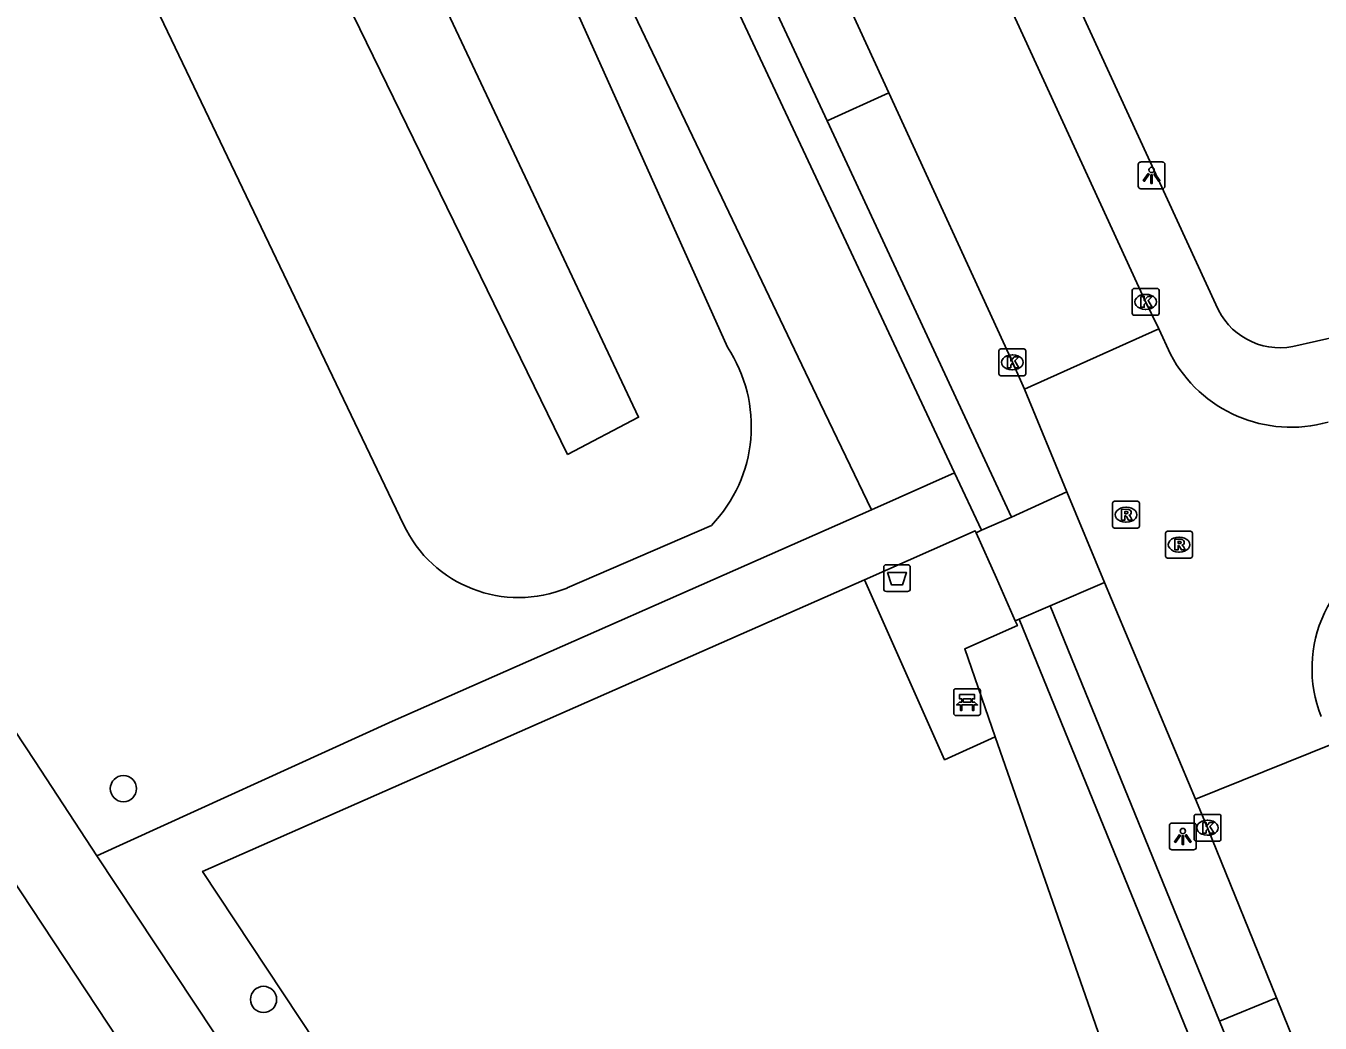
# Model space of a CAD drawing. Extents: x 160037 to 160839, y 385326 to 386441.
# Drawn here: x 160608.21 to 160656.46, y 385706.97 to 385744.15 of the extents above; entities that cross this region are included whole.
import ezdxf

# ---------------------------------------------------------------- set-up
doc = ezdxf.new("R2010")
doc.units = 0
for name, color, linetype in [('IMGEO_Afvalbak', 7, 'Continuous'), ('IMGEO_Bank', 7, 'Continuous'), ('IMGEO_Boom', 7, 'Continuous'), ('IMGEO_Groenvoorziening', 7, 'Continuous'), ('IMGEO_Hek', 7, 'Continuous'), ('IMGEO_Kolk', 7, 'Continuous'), ('IMGEO_Lichtpunt', 7, 'Continuous'), ('IMGEO_Rijbaan_lokaal_open', 7, 'Continuous'), ('IMGEO_Rioolput', 7, 'Continuous'), ('IMGEO_Voetpad_halfverhard', 7, 'Continuous'), ('IMGEO_Voetpad_open', 7, 'Continuous'), ('IMGEO_Waterloop', 7, 'Continuous')]:
    doc.layers.add(name, color=color, linetype=linetype)

msp = doc.modelspace()

# ---------------------------------------------------------------- linework, layer by layer
at = {"layer": 'IMGEO_Afvalbak'}
for p, q in [((160640.189, 385723.16), (160640.189, 385723.96)), ((160640.189, 385723.96), (160640.189, 385723.16)), ((160640.289, 385724.06), (160641.079, 385724.06)), ((160641.079, 385724.06), (160640.289, 385724.06)), ((160641.179, 385723.96), (160641.179, 385723.16)), ((160641.179, 385723.16), (160641.179, 385723.96)), ((160641.079, 385723.06), (160640.289, 385723.06)), ((160640.289, 385723.06), (160641.079, 385723.06))]:
    msp.add_line(p, q, dxfattribs=at)
msp.add_lwpolyline([(160640.332, 385723.774), (160641.036, 385723.774), (160640.887, 385723.304), (160640.481, 385723.304), (160640.332, 385723.774)], dxfattribs=at)
for centre, start, end in [((160640.289, 385723.96), 90, 180), ((160640.289, 385723.96), 90, 180), ((160641.079, 385723.96), 0, 90), ((160641.079, 385723.96), 360, 90), ((160640.289, 385723.16), 180, 270), ((160640.289, 385723.16), 180, 270), ((160641.079, 385723.16), 270, 0), ((160641.079, 385723.16), 270, 0)]:
    msp.add_arc(centre, 0.1, start, end, dxfattribs=at)
at = {"layer": 'IMGEO_Bank'}
for p, q in [((160642.8, 385718.512), (160642.8, 385719.353)), ((160642.8, 385719.353), (160642.8, 385718.512)), ((160642.875, 385719.437), (160643.716, 385719.437)), ((160643.716, 385719.437), (160642.875, 385719.437)), ((160643.8, 385719.362), (160643.8, 385718.521)), ((160643.8, 385718.521), (160643.8, 385719.362)), ((160643.497, 385718.835), (160643.104, 385718.835)), ((160643.109, 385718.943), (160643.109, 385719.049)), ((160643.153, 385719.049), (160643.153, 385718.943)), ((160643.441, 385719.055), (160643.159, 385719.055)), ((160643.159, 385718.937), (160643.441, 385718.937)), ((160643.447, 385718.943), (160643.447, 385719.049)), ((160643.491, 385719.049), (160643.491, 385718.943)), ((160643.725, 385718.437), (160642.884, 385718.437)), ((160642.884, 385718.437), (160643.725, 385718.437))]:
    msp.add_line(p, q, dxfattribs=at)
for points in [[(160643.103, 385719.055), (160643.017, 385719.055), (160643.017, 385719.216), (160643.58, 385719.216), (160643.58, 385719.055), (160643.497, 385719.055)], [(160643.047, 385718.835), (160642.905, 385718.835), (160643.017, 385718.937), (160643.103, 385718.937)], [(160643.097, 385718.828), (160643.097, 385718.621), (160643.054, 385718.621), (160643.054, 385718.828)], [(160643.497, 385718.937), (160643.58, 385718.937), (160643.692, 385718.835), (160643.553, 385718.835)], [(160643.547, 385718.828), (160643.547, 385718.621), (160643.503, 385718.621), (160643.503, 385718.828)]]:
    msp.add_lwpolyline(points, dxfattribs=at)
for centre, radius, start, end in [((160642.878, 385719.359), 0.0779, 92.4484, 184.2845), ((160642.878, 385719.359), 0.0779, 92.4484, 184.2845), ((160643.722, 385719.359), 0.0779, 2.4484, 94.2845), ((160643.722, 385719.359), 0.0779, 2.4484, 94.2845), ((160643.047, 385718.828), 0.00671, 2.8957, 87.1043), ((160643.104, 385718.828), 0.00671, 92.8957, 177.1043), ((160643.102, 385719.048), 0.00671, 2.8957, 87.1043), ((160643.102, 385718.944), 0.00671, 272.8957, 357.1043), ((160643.159, 385719.048), 0.00671, 92.8957, 177.1043), ((160643.159, 385718.944), 0.00671, 182.8957, 267.1043), ((160643.441, 385719.048), 0.00671, 2.8957, 87.1043), ((160643.441, 385718.944), 0.00671, 272.8957, 357.1043), ((160643.498, 385719.048), 0.00671, 92.8957, 177.1043), ((160643.498, 385718.944), 0.00671, 182.8957, 267.1043), ((160643.496, 385718.828), 0.00671, 2.8957, 87.1043), ((160643.553, 385718.828), 0.00671, 92.8957, 177.1043), ((160642.878, 385718.515), 0.0779, 182.4484, 274.2845), ((160642.878, 385718.515), 0.0779, 182.4484, 274.2845), ((160643.722, 385718.515), 0.0779, 272.4484, 4.2845), ((160643.722, 385718.515), 0.0779, 272.4484, 4.2845)]:
    msp.add_arc(centre, radius, start, end, dxfattribs=at)
at = {"layer": 'IMGEO_Boom'}
for centre in [(160611.843, 385715.71), (160617.067, 385707.852)]:
    msp.add_circle(centre, 0.489, dxfattribs=at)
at = {"layer": 'IMGEO_Groenvoorziening'}
for points in [[(160639.731, 385726.111), (160637.822, 385730.081), (160628.303, 385750), (160622.794, 385761.817), (160616.833, 385761.444), (160616.025, 385761.518), (160615.504, 385761.708), (160615.034, 385762.002), (160614.469, 385762.609), (160608.419, 385771.595), (160606.504, 385773.97), (160603.801, 385778.112)], [(160634.36, 385732.17), (160623.797, 385755.709)], [(160612.648, 385745.696), (160622.286, 385725.557)], [(160638.077, 385740.604), (160640.376, 385741.653)], [(160639.731, 385726.111), (160642.831, 385727.48)], [(160610.848, 385713.211), (160621.871, 385718.226), (160639.731, 385726.111)], [(160628.384, 385723.191), (160633.766, 385725.526)], [(160643.637, 385725.247), (160643.605, 385725.319), (160639.472, 385723.498)], [(160653.413, 385654.556), (160653.293, 385654.475), (160614.792, 385712.624), (160639.472, 385723.498)], [(160639.472, 385723.498), (160642.458, 385716.786), (160644.352, 385717.646)], [(160644.352, 385717.646), (160643.212, 385720.92), (160645.176, 385721.79), (160645.095, 385721.972)], [(160644.352, 385717.646), (160650.054, 385701.285), (160658.784, 385679.044), (160664.517, 385665.217), (160661.711, 385663.365)], [(160654.83, 385707.907), (160652.716, 385707.042)]]:
    msp.add_lwpolyline(points, dxfattribs=at)
for centre, radius, start, end in [((160629.932, 385729.217), 5.322, 316.084, 33.6982), ((160626.581, 385727.585), 4.75, 205.2784, 292.3095)]:
    msp.add_arc(centre, radius, start, end, dxfattribs=at)
at = {"layer": 'IMGEO_Hek'}
for points in [[(160639.472, 385723.498), (160643.605, 385725.319)], [(160653.293, 385654.475), (160614.792, 385712.624), (160639.472, 385723.498)], [(160645.176, 385721.79), (160643.212, 385720.92), (160644.352, 385717.646)], [(160644.352, 385717.646), (160650.054, 385701.285), (160658.784, 385679.044), (160664.517, 385665.217)]]:
    msp.add_lwpolyline(points, dxfattribs=at)
at = {"layer": 'IMGEO_Kolk'}
for p, q in [((160649.458, 385733.433), (160649.458, 385734.285)), ((160649.533, 385734.359), (160650.385, 385734.359)), ((160649.946, 385734.139), (160649.971, 385734.139)), ((160650.459, 385734.285), (160650.459, 385733.433)), ((160650.385, 385733.359), (160649.533, 385733.359)), ((160649.969, 385733.579), (160649.944, 385733.579)), ((160644.486, 385731.179), (160644.486, 385732.031)), ((160644.561, 385732.105), (160645.413, 385732.105)), ((160644.974, 385731.885), (160644.999, 385731.885)), ((160645.487, 385732.031), (160645.487, 385731.179)), ((160644.997, 385731.325), (160644.972, 385731.325)), ((160645.413, 385731.105), (160644.561, 385731.105)), ((160651.763, 385713.826), (160651.763, 385714.678)), ((160651.838, 385714.752), (160652.69, 385714.752)), ((160652.251, 385714.532), (160652.276, 385714.532)), ((160652.764, 385714.678), (160652.764, 385713.826)), ((160652.274, 385713.972), (160652.249, 385713.972)), ((160652.69, 385713.752), (160651.838, 385713.752))]:
    msp.add_line(p, q, dxfattribs=at)
for points in [[(160649.458, 385733.433), (160649.458, 385734.285)], [(160649.533, 385734.359), (160650.385, 385734.359)], [(160650.459, 385734.285), (160650.459, 385733.433)], [(160649.779, 385734.059), (160649.902, 385734.059), (160649.902, 385733.908), (160650.032, 385734.059), (160650.196, 385734.059), (160650.05, 385733.908), (160650.203, 385733.659), (160650.051, 385733.659), (160649.966, 385733.823), (160649.902, 385733.756), (160649.902, 385733.659), (160649.779, 385733.659), (160649.779, 385734.059)], [(160650.385, 385733.359), (160649.533, 385733.359)], [(160644.486, 385731.179), (160644.486, 385732.031)], [(160644.561, 385732.105), (160645.413, 385732.105)], [(160644.807, 385731.805), (160644.93, 385731.805), (160644.93, 385731.654), (160645.06, 385731.805), (160645.224, 385731.805), (160645.078, 385731.654), (160645.231, 385731.405), (160645.079, 385731.405), (160644.994, 385731.569), (160644.93, 385731.502), (160644.93, 385731.405), (160644.807, 385731.405), (160644.807, 385731.805)], [(160645.487, 385732.031), (160645.487, 385731.179)], [(160645.413, 385731.105), (160644.561, 385731.105)], [(160651.763, 385713.826), (160651.763, 385714.678)], [(160651.838, 385714.752), (160652.69, 385714.752)], [(160652.084, 385714.452), (160652.207, 385714.452), (160652.207, 385714.301), (160652.337, 385714.452), (160652.501, 385714.452), (160652.355, 385714.301), (160652.508, 385714.052), (160652.356, 385714.052), (160652.271, 385714.216), (160652.207, 385714.149), (160652.207, 385714.052), (160652.084, 385714.052), (160652.084, 385714.452)], [(160652.764, 385714.678), (160652.764, 385713.826)], [(160652.69, 385713.752), (160651.838, 385713.752)]]:
    msp.add_lwpolyline(points, dxfattribs=at)
for centre, start, end in [((160649.535, 385734.283), 91.552, 178.448), ((160649.535, 385734.283), 91.552, 178.448), ((160650.383, 385734.283), 1.552, 88.448), ((160650.383, 385734.283), 1.552, 88.448), ((160649.535, 385733.435), 181.552, 268.448), ((160649.535, 385733.435), 181.552, 268.448), ((160650.383, 385733.435), 271.552, 358.448), ((160650.383, 385733.435), 271.552, 358.448), ((160644.563, 385732.029), 91.552, 178.448), ((160644.563, 385732.029), 91.552, 178.448), ((160645.411, 385732.029), 1.552, 88.448), ((160645.411, 385732.029), 1.552, 88.448), ((160644.563, 385731.181), 181.552, 268.448), ((160644.563, 385731.181), 181.552, 268.448), ((160645.411, 385731.181), 271.552, 358.448), ((160645.411, 385731.181), 271.552, 358.448), ((160651.84, 385714.676), 91.552, 178.448), ((160651.84, 385714.676), 91.552, 178.448), ((160652.688, 385714.676), 1.552, 88.448), ((160652.688, 385714.676), 1.552, 88.448), ((160651.84, 385713.828), 181.552, 268.448), ((160651.84, 385713.828), 181.552, 268.448), ((160652.688, 385713.828), 271.552, 358.448), ((160652.688, 385713.828), 271.552, 358.448)]:
    msp.add_arc(centre, 0.0765, start, end, dxfattribs=at)
for centre, major_axis, ratio, start_param, end_param in [((160649.945, 385733.859), (-0.387, 0.002), 0.722429, 4.712389, 7.853982), ((160649.97, 385733.859), (-0.39, 0.002), 0.717154, 1.570796, 4.712389), ((160644.973, 385731.605), (-0.387, 0.002), 0.722429, 4.712389, 7.853982), ((160644.998, 385731.605), (-0.39, 0.002), 0.717154, 1.570796, 4.712389), ((160652.25, 385714.252), (-0.387, 0.002), 0.722429, 4.712389, 7.853982), ((160652.275, 385714.252), (-0.39, 0.002), 0.717154, 1.570796, 4.712389)]:
    msp.add_ellipse(centre, major_axis=major_axis, ratio=ratio, start_param=start_param, end_param=end_param, dxfattribs=at)
at = {"layer": 'IMGEO_Lichtpunt'}
for p, q in [((160649.679, 385738.978), (160649.679, 385738.171)), ((160649.679, 385738.978), (160649.679, 385738.171)), ((160650.581, 385739.073), (160649.773, 385739.073)), ((160650.581, 385739.073), (160649.773, 385739.073)), ((160650.675, 385738.171), (160650.675, 385738.978)), ((160650.675, 385738.171), (160650.675, 385738.978)), ((160649.773, 385738.077), (160650.581, 385738.077)), ((160649.773, 385738.077), (160650.581, 385738.077)), ((160650.845, 385714.332), (160650.845, 385713.525)), ((160650.845, 385714.332), (160650.845, 385713.525)), ((160651.747, 385714.427), (160650.939, 385714.427)), ((160651.747, 385714.427), (160650.939, 385714.427)), ((160651.841, 385713.525), (160651.841, 385714.332)), ((160651.841, 385713.525), (160651.841, 385714.332)), ((160650.939, 385713.431), (160651.747, 385713.431)), ((160650.939, 385713.431), (160651.747, 385713.431))]:
    msp.add_line(p, q, dxfattribs=at)
for points in [[(160650.053, 385738.642), (160650.092, 385738.614), (160649.904, 385738.352), (160649.866, 385738.379), (160650.053, 385738.642)], [(160650.155, 385738.594), (160650.202, 385738.594), (160650.202, 385738.272), (160650.155, 385738.272), (160650.155, 385738.594)], [(160650.265, 385738.614), (160650.303, 385738.641), (160650.49, 385738.379), (160650.451, 385738.351), (160650.265, 385738.614)], [(160651.219, 385713.996), (160651.258, 385713.968), (160651.07, 385713.706), (160651.032, 385713.733), (160651.219, 385713.996)], [(160651.321, 385713.948), (160651.368, 385713.948), (160651.368, 385713.626), (160651.321, 385713.626), (160651.321, 385713.948)], [(160651.431, 385713.968), (160651.469, 385713.995), (160651.656, 385713.733), (160651.617, 385713.705), (160651.431, 385713.968)]]:
    msp.add_lwpolyline(points, dxfattribs=at)
for centre in [(160650.178, 385738.776), (160651.344, 385714.13)]:
    msp.add_circle(centre, 0.0994, dxfattribs=at)
for centre, start, end in [((160649.773, 385738.978), 90, 180), ((160649.773, 385738.978), 90, 180), ((160650.581, 385738.978), 0, 90), ((160650.581, 385738.978), 0, 90), ((160649.773, 385738.171), 180, 270), ((160649.773, 385738.171), 180, 270), ((160650.581, 385738.171), 270, 0), ((160650.581, 385738.171), 270, 360), ((160650.939, 385714.332), 90, 180), ((160650.939, 385714.332), 90, 180), ((160651.747, 385714.332), 0, 90), ((160651.747, 385714.332), 0, 90), ((160650.939, 385713.525), 180, 270), ((160650.939, 385713.525), 180, 270), ((160651.747, 385713.525), 270, 0), ((160651.747, 385713.525), 270, 360)]:
    msp.add_arc(centre, 0.0946, start, end, dxfattribs=at)
at = {"layer": 'IMGEO_Rijbaan_lokaal_open'}
for points in [[(160650.45, 385732.858), (160649.918, 385733.946), (160635.246, 385765.866), (160628.802, 385779.787), (160621.033, 385796.572), (160620.07, 385798.64)], [(160640.376, 385741.653), (160635.598, 385752.067), (160624.04, 385776.996), (160620.234, 385785.144)], [(160640.376, 385741.653), (160644.987, 385731.605), (160645.434, 385730.609)], [(160645.434, 385730.609), (160650.45, 385732.858)], [(160650.887, 385731.903), (160650.45, 385732.858)], [(160647.023, 385726.77), (160645.434, 385730.609)], [(160647.023, 385726.77), (160648.425, 385723.394)], [(160651.821, 385715.317), (160648.425, 385723.394)], [(160656.937, 385717.386), (160651.821, 385715.317)], [(160651.821, 385715.317), (160652.264, 385714.252), (160654.83, 385707.907)], [(160654.83, 385707.907), (160658.086, 385699.854), (160663.493, 385686.466), (160669.678, 385671.204), (160673.4, 385662.011)]]:
    msp.add_lwpolyline(points, dxfattribs=at)
for centre, radius, start, end in [((160655.381, 385734.256), 5.073, 207.6384, 285.7667), ((160661.031, 385720.19), 4.872, 108.2231, 201.4763)]:
    msp.add_arc(centre, radius, start, end, dxfattribs=at)
at = {"layer": 'IMGEO_Rioolput'}
for p, q in [((160648.799, 385726.424), (160649.651, 385726.424)), ((160648.724, 385725.498), (160648.724, 385726.35)), ((160649.212, 385726.204), (160649.237, 385726.204)), ((160649.725, 385726.35), (160649.725, 385725.498)), ((160649.651, 385725.424), (160648.799, 385725.424)), ((160649.235, 385725.644), (160649.21, 385725.644)), ((160650.702, 385724.382), (160650.702, 385725.234)), ((160650.777, 385725.308), (160651.629, 385725.308)), ((160651.19, 385725.088), (160651.215, 385725.088)), ((160651.703, 385725.234), (160651.703, 385724.382)), ((160651.213, 385724.528), (160651.188, 385724.528)), ((160651.629, 385724.308), (160650.777, 385724.308))]:
    msp.add_line(p, q, dxfattribs=at)
for points in [[(160648.799, 385726.424), (160649.651, 385726.424)], [(160648.724, 385725.498), (160648.724, 385726.35)], [(160649.313, 385726.122), (160649.061, 385726.124), (160649.061, 385725.724)], [(160649.061, 385725.724), (160649.185, 385725.724), (160649.185, 385725.886), (160649.196, 385725.886)], [(160649.239, 385726.043), (160649.185, 385726.043), (160649.185, 385725.962)], [(160649.185, 385725.962), (160649.237, 385725.962)], [(160649.725, 385726.35), (160649.725, 385725.498)], [(160649.651, 385725.424), (160648.799, 385725.424)], [(160649.243, 385725.857), (160649.314, 385725.724), (160649.454, 385725.724), (160649.389, 385725.85)], [(160650.702, 385724.382), (160650.702, 385725.234)], [(160650.777, 385725.308), (160651.629, 385725.308)], [(160651.291, 385725.006), (160651.039, 385725.008), (160651.039, 385724.608)], [(160651.217, 385724.927), (160651.163, 385724.927), (160651.163, 385724.846)], [(160651.703, 385725.234), (160651.703, 385724.382)], [(160651.039, 385724.608), (160651.163, 385724.608), (160651.163, 385724.77), (160651.174, 385724.77)], [(160651.163, 385724.846), (160651.215, 385724.846)], [(160651.221, 385724.741), (160651.292, 385724.608), (160651.432, 385724.608), (160651.367, 385724.734)], [(160651.629, 385724.308), (160650.777, 385724.308)]]:
    msp.add_lwpolyline(points, dxfattribs=at)
for centre, radius, start, end in [((160648.801, 385726.348), 0.0765, 91.552, 178.448), ((160648.801, 385726.348), 0.0765, 91.552, 178.448), ((160649.649, 385726.348), 0.0765, 1.552, 88.448), ((160649.649, 385726.348), 0.0765, 1.552, 88.448), ((160649.195, 385725.833), 0.0533, 26.0293, 88.6989), ((160649.221, 385726.151), 0.19, 274.7715, 282.9687), ((160649.245, 385725.947), 0.0964, 77.0061, 93.1865), ((160649.259, 385726.004), 0.0378, 276.6634, 79.6772), ((160649.312, 385726.012), 0.109, 350.3612, 89.416), ((160649.31, 385726.012), 0.112, 277.5842, 350.9817), ((160649.294, 385725.797), 0.108, 29.5134, 73.7905), ((160648.801, 385725.5), 0.0765, 181.552, 268.448), ((160648.801, 385725.5), 0.0765, 181.552, 268.448), ((160649.649, 385725.5), 0.0765, 271.552, 358.448), ((160649.649, 385725.5), 0.0765, 271.552, 358.448), ((160650.779, 385725.232), 0.0765, 91.552, 178.448), ((160650.779, 385725.232), 0.0765, 91.552, 178.448), ((160651.223, 385724.831), 0.0964, 77.0061, 93.1865), ((160651.237, 385724.888), 0.0378, 276.6634, 79.6772), ((160651.29, 385724.896), 0.109, 350.3612, 89.416), ((160651.627, 385725.232), 0.0765, 1.552, 88.448), ((160651.627, 385725.232), 0.0765, 1.552, 88.448), ((160651.173, 385724.717), 0.0533, 26.0293, 88.6989), ((160651.199, 385725.035), 0.19, 274.7715, 282.9687), ((160651.288, 385724.896), 0.112, 277.5842, 350.9817), ((160651.272, 385724.681), 0.108, 29.5134, 73.7905), ((160650.779, 385724.384), 0.0765, 181.552, 268.448), ((160650.779, 385724.384), 0.0765, 181.552, 268.448), ((160651.627, 385724.384), 0.0765, 271.552, 358.448), ((160651.627, 385724.384), 0.0765, 271.552, 358.448)]:
    msp.add_arc(centre, radius, start, end, dxfattribs=at)
for centre, major_axis, ratio, start_param, end_param in [((160649.211, 385725.924), (-0.387, 0.002), 0.722429, 4.712389, 7.853982), ((160649.236, 385725.924), (-0.39, 0.002), 0.717154, 1.570796, 4.712389), ((160651.189, 385724.808), (-0.387, 0.002), 0.722429, 4.712389, 7.853982), ((160651.214, 385724.808), (-0.39, 0.002), 0.717154, 1.570796, 4.712389)]:
    msp.add_ellipse(centre, major_axis=major_axis, ratio=ratio, start_param=start_param, end_param=end_param, dxfattribs=at)
at = {"layer": 'IMGEO_Voetpad_halfverhard'}
for points in [[(160638.077, 385740.604), (160633.327, 385750.814), (160618.289, 385782.992)], [(160616.832, 385782.684), (160632.198, 385750.155), (160642.831, 385727.48)], [(160644.95, 385725.831), (160638.077, 385740.604)], [(160642.831, 385727.48), (160643.834, 385725.341)], [(160652.716, 385707.042), (160646.393, 385722.522)], [(160645.237, 385722.026), (160668.947, 385663.902)], [(160652.716, 385707.042), (160671.443, 385661.191)]]:
    msp.add_lwpolyline(points, dxfattribs=at)
at = {"layer": 'IMGEO_Voetpad_open'}
for points in [[(160652.572, 385733.759), (160637.433, 385766.658), (160628.775, 385785.314)], [(160578.877, 385761.661), (160586.589, 385750), (160608.557, 385716.72), (160610.848, 385713.211)], [(160663.387, 385733.988), (160655.442, 385732.191)], [(160644.95, 385725.831), (160647.023, 385726.77)], [(160643.834, 385725.341), (160644.95, 385725.831)], [(160643.834, 385725.341), (160643.637, 385725.247)], [(160643.637, 385725.247), (160644.391, 385723.555), (160645.095, 385721.972)], [(160648.425, 385723.394), (160646.393, 385722.522)], [(160646.393, 385722.522), (160645.237, 385722.026)], [(160645.095, 385721.972), (160645.237, 385722.026)], [(160607.204, 385713.075), (160615.271, 385700.866), (160612.197, 385698.745)], [(160610.848, 385713.211), (160650.933, 385652.753)]]:
    msp.add_lwpolyline(points, dxfattribs=at)
msp.add_arc((160654.966, 385734.73), 2.583, 202.0753, 280.6255, dxfattribs=at)
at = {"layer": 'IMGEO_Waterloop'}
msp.add_lwpolyline([(160628.398, 385728.173), (160631.049, 385729.555), (160620.015, 385752.975), (160616.916, 385751.722), (160628.398, 385728.173)], dxfattribs=at)

doc.saveas('drawing.dxf')
